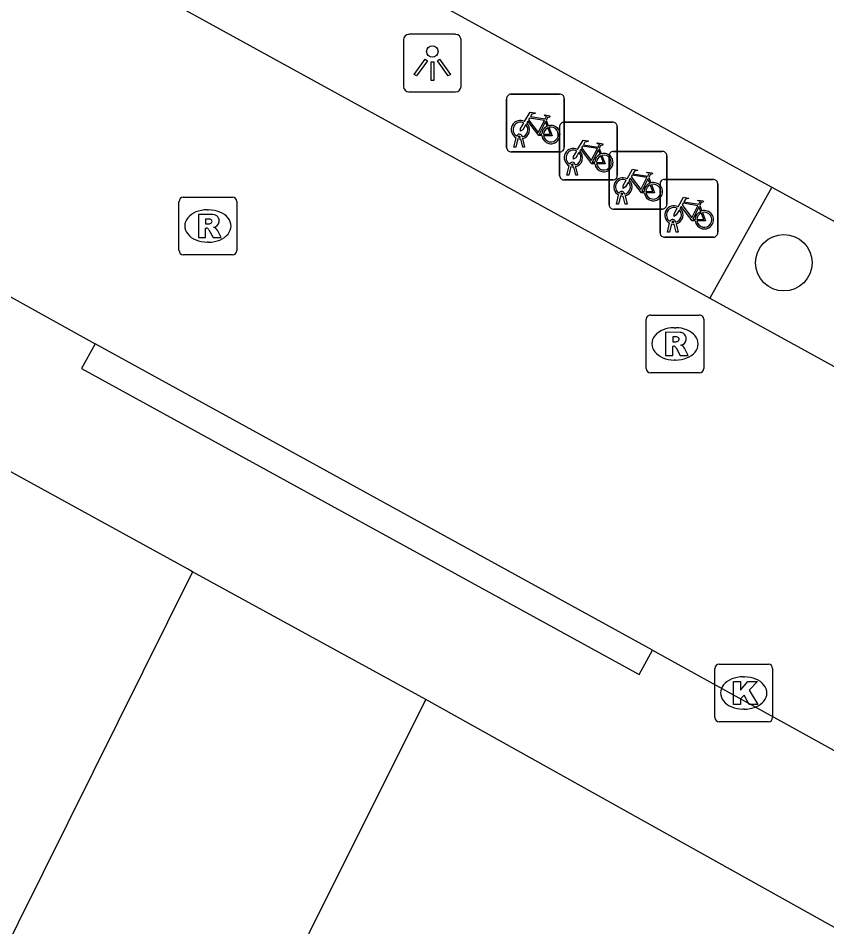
# Model space of a CAD drawing. Extents: x 161087 to 161922, y 382574 to 383873.
# Drawn here: x 161793.57 to 161807.57, y 383156.03 to 383171.77 of the extents above; entities that cross this region are included whole.
import ezdxf

# ---------------------------------------------------------------- set-up
doc = ezdxf.new("R2010")
doc.units = 0
for name, color, linetype in [('IMGEO_Berm_open', 7, 'Continuous'), ('IMGEO_Boom', 7, 'Continuous'), ('IMGEO_Fietsenrek', 7, 'Continuous'), ('IMGEO_Fietspad_gesloten', 7, 'Continuous'), ('IMGEO_Kolk', 7, 'Continuous'), ('IMGEO_Lichtpunt', 7, 'Continuous'), ('IMGEO_Rijbaan_lokaal_gesloten', 7, 'Continuous'), ('IMGEO_Rijbaan_lokaal_open', 7, 'Continuous'), ('IMGEO_Rioolput', 7, 'Continuous'), ('IMGEO_Voetpad_open', 7, 'Continuous')]:
    doc.layers.add(name, color=color, linetype=linetype)

msp = doc.modelspace()

# ---------------------------------------------------------------- linework, layer by layer
at = {"layer": 'IMGEO_Berm_open'}
msp.add_lwpolyline([(161806.62, 383168.844), (161805.548, 383166.924)], dxfattribs=at)
at = {"layer": 'IMGEO_Boom'}
msp.add_circle((161806.83, 383167.538), 0.489, dxfattribs=at)
at = {"layer": 'IMGEO_Fietsenrek'}
for p, q in [((161802.103, 383170.458), (161802.944, 383170.458)), ((161802.944, 383170.458), (161802.103, 383170.458)), ((161802.028, 383169.533), (161802.028, 383170.374)), ((161802.028, 383170.374), (161802.028, 383169.533)), ((161803.028, 383170.383), (161803.028, 383169.542)), ((161803.028, 383169.542), (161803.028, 383170.383)), ((161802.715, 383170.007), (161802.751, 383169.912)), ((161803.021, 383169.972), (161803.862, 383169.972)), ((161803.862, 383169.972), (161803.021, 383169.972)), ((161802.946, 383169.047), (161802.946, 383169.888)), ((161802.946, 383169.888), (161802.946, 383169.047)), ((161803.946, 383169.897), (161803.946, 383169.056)), ((161803.946, 383169.056), (161803.946, 383169.897)), ((161802.155, 383169.542), (161802.194, 383169.702)), ((161802.224, 383169.69), (161802.189, 383169.542)), ((161802.266, 383169.714), (161802.265, 383169.718)), ((161802.307, 383169.542), (161802.273, 383169.684)), ((161802.297, 383169.725), (161802.298, 383169.718)), ((161802.305, 383169.688), (161802.34, 383169.542)), ((161802.189, 383169.542), (161802.155, 383169.542)), ((161802.34, 383169.542), (161802.307, 383169.542)), ((161803.633, 383169.521), (161803.669, 383169.426)), ((161802.953, 383169.458), (161802.112, 383169.458)), ((161802.112, 383169.458), (161802.953, 383169.458)), ((161803.803, 383168.542), (161803.803, 383169.383)), ((161803.803, 383169.383), (161803.803, 383168.542)), ((161803.878, 383169.467), (161804.719, 383169.467)), ((161804.719, 383169.467), (161803.878, 383169.467)), ((161804.803, 383169.392), (161804.803, 383168.551)), ((161804.803, 383168.551), (161804.803, 383169.392)), ((161803.073, 383169.056), (161803.112, 383169.216)), ((161803.142, 383169.204), (161803.107, 383169.056)), ((161803.184, 383169.228), (161803.183, 383169.232)), ((161803.225, 383169.056), (161803.191, 383169.198)), ((161803.215, 383169.239), (161803.216, 383169.232)), ((161803.223, 383169.202), (161803.258, 383169.056)), ((161803.107, 383169.056), (161803.073, 383169.056)), ((161803.258, 383169.056), (161803.225, 383169.056)), ((161803.871, 383168.972), (161803.03, 383168.972)), ((161803.03, 383168.972), (161803.871, 383168.972)), ((161804.49, 383169.016), (161804.526, 383168.921)), ((161804.686, 383168.056), (161804.686, 383168.897)), ((161804.686, 383168.897), (161804.686, 383168.056)), ((161804.761, 383168.981), (161805.602, 383168.981)), ((161805.602, 383168.981), (161804.761, 383168.981)), ((161805.686, 383168.906), (161805.686, 383168.065)), ((161805.686, 383168.065), (161805.686, 383168.906)), ((161803.93, 383168.551), (161803.969, 383168.711)), ((161804.041, 383168.723), (161804.04, 383168.727)), ((161804.072, 383168.734), (161804.073, 383168.727)), ((161803.964, 383168.551), (161803.93, 383168.551)), ((161803.999, 383168.699), (161803.964, 383168.551)), ((161804.082, 383168.551), (161804.048, 383168.693)), ((161804.08, 383168.697), (161804.115, 383168.551)), ((161804.115, 383168.551), (161804.082, 383168.551)), ((161804.728, 383168.467), (161803.887, 383168.467)), ((161803.887, 383168.467), (161804.728, 383168.467)), ((161805.373, 383168.53), (161805.409, 383168.435)), ((161804.924, 383168.237), (161804.923, 383168.241)), ((161804.955, 383168.248), (161804.956, 383168.241)), ((161804.813, 383168.065), (161804.852, 383168.225)), ((161804.882, 383168.213), (161804.847, 383168.065)), ((161804.965, 383168.065), (161804.931, 383168.207)), ((161804.963, 383168.211), (161804.998, 383168.065)), ((161805.611, 383167.981), (161804.77, 383167.981)), ((161804.77, 383167.981), (161805.611, 383167.981)), ((161804.847, 383168.065), (161804.813, 383168.065)), ((161804.998, 383168.065), (161804.965, 383168.065))]:
    msp.add_line(p, q, dxfattribs=at)
for points in [[(161802.341, 383169.984), (161802.436, 383170.148), (161802.522, 383170.134), (161802.524, 383170.125), (161802.468, 383170.114), (161802.441, 383170.069), (161802.697, 383170.028)], [(161802.637, 383169.74), (161802.587, 383169.74), (161802.396, 383169.991), (161802.377, 383169.959)], [(161802.684, 383170.003), (161802.427, 383170.044), (161802.41, 383170.015), (161802.577, 383169.795), (161802.684, 383170.003)], [(161802.732, 383169.905), (161802.702, 383169.982), (161802.593, 383169.764), (161802.636, 383169.764)], [(161802.697, 383170.028), (161802.722, 383170.077), (161802.716, 383170.081), (161802.693, 383170.085), (161802.681, 383170.092), (161802.68, 383170.095), (161802.682, 383170.1), (161802.777, 383170.085), (161802.779, 383170.075), (161802.769, 383170.062), (161802.757, 383170.056), (161802.743, 383170.062), (161802.715, 383170.007)], [(161802.362, 383169.932), (161802.31, 383169.842), (161802.27, 383169.817), (161802.271, 383169.864), (161802.326, 383169.958)], [(161802.666, 383169.764), (161802.786, 383169.763), (161802.742, 383169.877)], [(161802.762, 383169.884), (161802.817, 383169.739), (161802.667, 383169.739)], [(161803.259, 383169.498), (161803.354, 383169.662), (161803.44, 383169.648), (161803.442, 383169.639), (161803.386, 383169.628), (161803.359, 383169.583), (161803.615, 383169.542)], [(161803.555, 383169.254), (161803.505, 383169.254), (161803.314, 383169.505), (161803.295, 383169.473)], [(161803.602, 383169.517), (161803.345, 383169.558), (161803.328, 383169.529), (161803.495, 383169.309), (161803.602, 383169.517)], [(161803.65, 383169.419), (161803.62, 383169.496), (161803.511, 383169.278), (161803.554, 383169.278)], [(161803.615, 383169.542), (161803.64, 383169.591), (161803.634, 383169.595), (161803.611, 383169.599), (161803.599, 383169.606), (161803.598, 383169.609), (161803.6, 383169.614), (161803.695, 383169.599), (161803.697, 383169.589), (161803.687, 383169.576), (161803.675, 383169.57), (161803.661, 383169.576), (161803.633, 383169.521)], [(161803.28, 383169.446), (161803.228, 383169.356), (161803.188, 383169.331), (161803.189, 383169.378), (161803.244, 383169.472)], [(161803.584, 383169.278), (161803.704, 383169.277), (161803.66, 383169.391)], [(161803.68, 383169.398), (161803.735, 383169.253), (161803.585, 383169.253)], [(161804.116, 383168.993), (161804.211, 383169.157), (161804.297, 383169.143), (161804.299, 383169.134), (161804.243, 383169.123), (161804.216, 383169.078), (161804.472, 383169.037)], [(161804.459, 383169.012), (161804.202, 383169.053), (161804.185, 383169.024), (161804.352, 383168.804), (161804.459, 383169.012)], [(161804.472, 383169.037), (161804.497, 383169.086), (161804.491, 383169.09), (161804.468, 383169.094), (161804.456, 383169.101), (161804.455, 383169.104), (161804.457, 383169.109), (161804.552, 383169.094), (161804.554, 383169.084), (161804.544, 383169.071), (161804.532, 383169.065), (161804.518, 383169.071), (161804.49, 383169.016)], [(161804.137, 383168.941), (161804.085, 383168.851), (161804.045, 383168.826), (161804.046, 383168.873), (161804.101, 383168.967)], [(161804.412, 383168.749), (161804.362, 383168.749), (161804.171, 383169), (161804.152, 383168.968)], [(161804.507, 383168.914), (161804.477, 383168.991), (161804.368, 383168.773), (161804.411, 383168.773)], [(161804.441, 383168.773), (161804.561, 383168.772), (161804.517, 383168.886)], [(161804.537, 383168.893), (161804.592, 383168.748), (161804.442, 383168.748)], [(161804.999, 383168.507), (161805.094, 383168.671), (161805.18, 383168.657), (161805.182, 383168.648), (161805.126, 383168.637), (161805.099, 383168.592), (161805.355, 383168.551)], [(161805.342, 383168.526), (161805.085, 383168.567), (161805.068, 383168.538), (161805.235, 383168.318), (161805.342, 383168.526)], [(161805.355, 383168.551), (161805.38, 383168.6), (161805.374, 383168.604), (161805.351, 383168.608), (161805.339, 383168.615), (161805.338, 383168.618), (161805.34, 383168.623), (161805.435, 383168.608), (161805.437, 383168.598), (161805.427, 383168.585), (161805.415, 383168.579), (161805.401, 383168.585), (161805.373, 383168.53)], [(161805.02, 383168.455), (161804.968, 383168.365), (161804.928, 383168.34), (161804.929, 383168.387), (161804.984, 383168.481)], [(161805.295, 383168.263), (161805.245, 383168.263), (161805.054, 383168.514), (161805.035, 383168.482)], [(161805.39, 383168.428), (161805.36, 383168.505), (161805.251, 383168.287), (161805.294, 383168.287)], [(161805.324, 383168.287), (161805.444, 383168.286), (161805.4, 383168.4)], [(161805.42, 383168.407), (161805.475, 383168.262), (161805.325, 383168.262)]]:
    msp.add_lwpolyline(points, dxfattribs=at)
for centre, radius, start, end in [((161802.106, 383170.38), 0.0779, 92.4484, 184.2845), ((161802.106, 383170.38), 0.0779, 92.4484, 184.2845), ((161802.95, 383170.38), 0.0779, 2.4484, 94.2845), ((161802.95, 383170.38), 0.0779, 2.4484, 94.2845), ((161802.268, 383169.843), 0.159, 62.6766, 242.1369), ((161802.268, 383169.843), 0.129, 63.3192, 238.903), ((161803.024, 383169.894), 0.0779, 92.4484, 184.2845), ((161803.024, 383169.894), 0.0779, 92.4484, 184.2845), ((161803.868, 383169.894), 0.0779, 2.4484, 94.2845), ((161803.868, 383169.894), 0.0779, 2.4484, 94.2845), ((161802.268, 383169.843), 0.129, 283.6043, 43.4302), ((161802.268, 383169.843), 0.159, 283.5766, 46.6042), ((161802.795, 383169.759), 0.159, 113.3408, 178.3217), ((161802.795, 383169.759), 0.159, 187.0065, 105.7708), ((161802.795, 383169.759), 0.129, 113.923, 177.9556), ((161802.795, 383169.759), 0.129, 188.6715, 104.5883), ((161802.248, 383169.714), 0.0499, 12.8025, 158.6934), ((161802.268, 383169.843), 0.159, 253.9967, 271.7867), ((161802.248, 383169.714), 0.0174, 12.8025, 163.4502), ((161802.268, 383169.843), 0.129, 253.415, 269.0204), ((161802.106, 383169.536), 0.0779, 182.4484, 274.2845), ((161802.106, 383169.536), 0.0779, 182.4484, 274.2845), ((161802.95, 383169.536), 0.0779, 272.4484, 4.2845), ((161802.95, 383169.536), 0.0779, 272.4484, 4.2845), ((161803.186, 383169.357), 0.159, 62.6766, 242.1369), ((161803.186, 383169.357), 0.129, 63.3192, 238.903), ((161803.186, 383169.357), 0.129, 283.6043, 43.4302), ((161803.186, 383169.357), 0.159, 283.5766, 46.6042), ((161803.713, 383169.273), 0.159, 113.3408, 178.3217), ((161803.713, 383169.273), 0.159, 187.0065, 105.7708), ((161803.713, 383169.273), 0.129, 113.923, 177.9556), ((161803.713, 383169.273), 0.129, 188.6715, 104.5883), ((161803.881, 383169.389), 0.0779, 92.4484, 184.2845), ((161803.881, 383169.389), 0.0779, 92.4484, 184.2845), ((161804.725, 383169.389), 0.0779, 2.4484, 94.2845), ((161804.725, 383169.389), 0.0779, 2.4484, 94.2845), ((161803.166, 383169.228), 0.0499, 12.8025, 158.6934), ((161803.186, 383169.357), 0.159, 253.9967, 271.7867), ((161803.166, 383169.228), 0.0174, 12.8025, 163.4502), ((161803.186, 383169.357), 0.129, 253.415, 269.0204), ((161803.024, 383169.05), 0.0779, 182.4484, 274.2845), ((161803.024, 383169.05), 0.0779, 182.4484, 274.2845), ((161803.868, 383169.05), 0.0779, 272.4484, 4.2845), ((161803.868, 383169.05), 0.0779, 272.4484, 4.2845), ((161804.043, 383168.852), 0.159, 62.6766, 242.1369), ((161804.043, 383168.852), 0.129, 63.3192, 238.903), ((161804.043, 383168.852), 0.129, 283.6043, 43.4302), ((161804.043, 383168.852), 0.159, 283.5766, 46.6042), ((161804.57, 383168.768), 0.159, 113.3408, 178.3217), ((161804.57, 383168.768), 0.159, 187.0065, 105.7708), ((161804.57, 383168.768), 0.129, 113.923, 177.9556), ((161804.57, 383168.768), 0.129, 188.6715, 104.5883), ((161804.764, 383168.903), 0.0779, 92.4484, 184.2845), ((161804.764, 383168.903), 0.0779, 92.4484, 184.2845), ((161805.608, 383168.903), 0.0779, 2.4484, 94.2845), ((161805.608, 383168.903), 0.0779, 2.4484, 94.2845), ((161804.023, 383168.723), 0.0499, 12.8025, 158.6934), ((161804.023, 383168.723), 0.0174, 12.8025, 163.4502), ((161804.043, 383168.852), 0.129, 253.415, 269.0204), ((161804.043, 383168.852), 0.159, 253.9967, 271.7867), ((161804.725, 383168.545), 0.0779, 272.4484, 4.2845), ((161804.725, 383168.545), 0.0779, 272.4484, 4.2845), ((161803.881, 383168.545), 0.0779, 182.4484, 274.2845), ((161803.881, 383168.545), 0.0779, 182.4484, 274.2845), ((161804.926, 383168.366), 0.159, 62.6766, 242.1369), ((161804.926, 383168.366), 0.129, 63.3192, 238.903), ((161804.926, 383168.366), 0.129, 283.6043, 43.4302), ((161804.926, 383168.366), 0.159, 283.5766, 46.6042), ((161805.453, 383168.282), 0.159, 113.3408, 178.3217), ((161805.453, 383168.282), 0.159, 187.0065, 105.7708), ((161805.453, 383168.282), 0.129, 113.923, 177.9556), ((161805.453, 383168.282), 0.129, 188.6715, 104.5883), ((161804.906, 383168.237), 0.0499, 12.8025, 158.6934), ((161804.906, 383168.237), 0.0174, 12.8025, 163.4502), ((161804.926, 383168.366), 0.129, 253.415, 269.0204), ((161804.926, 383168.366), 0.159, 253.9967, 271.7867), ((161804.764, 383168.059), 0.0779, 182.4484, 274.2845), ((161804.764, 383168.059), 0.0779, 182.4484, 274.2845), ((161805.608, 383168.059), 0.0779, 272.4484, 4.2845), ((161805.608, 383168.059), 0.0779, 272.4484, 4.2845)]:
    msp.add_arc(centre, radius, start, end, dxfattribs=at)
at = {"layer": 'IMGEO_Fietspad_gesloten'}
for points in [[(161792.325, 383176.719), (161806.343, 383168.996), (161806.62, 383168.844)], [(161806.62, 383168.844), (161812.756, 383165.49)]]:
    msp.add_lwpolyline(points, dxfattribs=at)
at = {"layer": 'IMGEO_Kolk'}
for p, q in [((161805.71, 383160.583), (161806.562, 383160.583)), ((161805.635, 383159.657), (161805.635, 383160.509)), ((161806.123, 383160.363), (161806.148, 383160.363)), ((161806.636, 383160.509), (161806.636, 383159.657)), ((161806.146, 383159.803), (161806.121, 383159.803)), ((161806.562, 383159.583), (161805.71, 383159.583))]:
    msp.add_line(p, q, dxfattribs=at)
for points in [[(161805.71, 383160.583), (161806.562, 383160.583)], [(161805.635, 383159.657), (161805.635, 383160.509)], [(161806.636, 383160.509), (161806.636, 383159.657)], [(161805.956, 383160.283), (161806.079, 383160.283), (161806.079, 383160.132), (161806.209, 383160.283), (161806.373, 383160.283), (161806.227, 383160.132), (161806.38, 383159.883), (161806.228, 383159.883), (161806.143, 383160.047), (161806.079, 383159.98), (161806.079, 383159.883), (161805.956, 383159.883), (161805.956, 383160.283)], [(161806.562, 383159.583), (161805.71, 383159.583)]]:
    msp.add_lwpolyline(points, dxfattribs=at)
for centre, start, end in [((161805.712, 383160.507), 91.552, 178.448), ((161805.712, 383160.507), 91.552, 178.448), ((161806.56, 383160.507), 1.552, 88.448), ((161806.56, 383160.507), 1.552, 88.448), ((161805.712, 383159.659), 181.552, 268.448), ((161805.712, 383159.659), 181.552, 268.448), ((161806.56, 383159.659), 271.552, 358.448), ((161806.56, 383159.659), 271.552, 358.448)]:
    msp.add_arc(centre, 0.0765, start, end, dxfattribs=at)
for centre, major_axis, ratio, start_param, end_param in [((161806.122, 383160.083), (-0.387, 0.002), 0.722429, 4.712389, 7.853982), ((161806.147, 383160.083), (-0.39, 0.002), 0.717154, 1.570796, 4.712389)]:
    msp.add_ellipse(centre, major_axis=major_axis, ratio=ratio, start_param=start_param, end_param=end_param, dxfattribs=at)
at = {"layer": 'IMGEO_Lichtpunt'}
for p, q in [((161800.243, 383171.4), (161800.243, 383170.593)), ((161800.243, 383171.4), (161800.243, 383170.593)), ((161801.145, 383171.495), (161800.337, 383171.495)), ((161801.145, 383171.495), (161800.337, 383171.495)), ((161801.239, 383170.593), (161801.239, 383171.4)), ((161801.239, 383170.593), (161801.239, 383171.4)), ((161800.337, 383170.499), (161801.145, 383170.499)), ((161800.337, 383170.499), (161801.145, 383170.499))]:
    msp.add_line(p, q, dxfattribs=at)
for points in [[(161800.617, 383171.064), (161800.656, 383171.036), (161800.468, 383170.774), (161800.43, 383170.801), (161800.617, 383171.064)], [(161800.719, 383171.016), (161800.766, 383171.016), (161800.766, 383170.694), (161800.719, 383170.694), (161800.719, 383171.016)], [(161800.829, 383171.036), (161800.867, 383171.063), (161801.054, 383170.801), (161801.015, 383170.773), (161800.829, 383171.036)]]:
    msp.add_lwpolyline(points, dxfattribs=at)
msp.add_circle((161800.742, 383171.198), 0.0994, dxfattribs=at)
for centre, start, end in [((161800.337, 383171.4), 90, 180), ((161800.337, 383171.4), 90, 180), ((161801.145, 383171.4), 0, 90), ((161801.145, 383171.4), 0, 90), ((161800.337, 383170.593), 180, 270), ((161800.337, 383170.593), 180, 270), ((161801.145, 383170.593), 270, 0), ((161801.145, 383170.593), 270, 360)]:
    msp.add_arc(centre, 0.0946, start, end, dxfattribs=at)
at = {"layer": 'IMGEO_Rijbaan_lokaal_gesloten'}
for points in [[(161791.248, 383174.784), (161805.548, 383166.924)], [(161791.829, 383167.834), (161794.9, 383166.131)], [(161805.548, 383166.924), (161811.496, 383163.654)], [(161804.554, 383160.825), (161794.9, 383166.131)], [(161804.554, 383160.825), (161808.812, 383158.477)]]:
    msp.add_lwpolyline(points, dxfattribs=at)
at = {"layer": 'IMGEO_Rijbaan_lokaal_open'}
for points in [[(161796.589, 383162.184), (161793.569, 383156.099)], [(161800.63, 383159.968), (161796.589, 383162.184)], [(161796.594, 383151.887), (161800.63, 383159.968)], [(161793.569, 383156.099), (161791.793, 383152.508)]]:
    msp.add_lwpolyline(points, dxfattribs=at)
at = {"layer": 'IMGEO_Rioolput'}
for p, q in [((161796.354, 383167.748), (161796.354, 383168.6)), ((161796.429, 383168.674), (161797.281, 383168.674)), ((161797.355, 383168.6), (161797.355, 383167.748)), ((161796.842, 383168.454), (161796.867, 383168.454)), ((161796.865, 383167.894), (161796.84, 383167.894)), ((161797.281, 383167.674), (161796.429, 383167.674)), ((161804.444, 383165.706), (161804.444, 383166.558)), ((161804.519, 383166.632), (161805.371, 383166.632)), ((161805.445, 383166.558), (161805.445, 383165.706)), ((161804.932, 383166.412), (161804.957, 383166.412)), ((161804.955, 383165.852), (161804.93, 383165.852)), ((161805.371, 383165.632), (161804.519, 383165.632))]:
    msp.add_line(p, q, dxfattribs=at)
for points in [[(161796.354, 383167.748), (161796.354, 383168.6)], [(161796.429, 383168.674), (161797.281, 383168.674)], [(161797.355, 383168.6), (161797.355, 383167.748)], [(161796.943, 383168.372), (161796.691, 383168.374), (161796.691, 383167.974)], [(161796.869, 383168.293), (161796.815, 383168.293), (161796.815, 383168.212)], [(161796.691, 383167.974), (161796.815, 383167.974), (161796.815, 383168.136), (161796.826, 383168.136)], [(161796.815, 383168.212), (161796.867, 383168.212)], [(161796.873, 383168.107), (161796.944, 383167.974), (161797.084, 383167.974), (161797.019, 383168.1)], [(161797.281, 383167.674), (161796.429, 383167.674)], [(161804.444, 383165.706), (161804.444, 383166.558)], [(161804.519, 383166.632), (161805.371, 383166.632)], [(161805.445, 383166.558), (161805.445, 383165.706)], [(161805.033, 383166.33), (161804.781, 383166.332), (161804.781, 383165.932)], [(161804.959, 383166.251), (161804.905, 383166.251), (161804.905, 383166.17)], [(161804.781, 383165.932), (161804.905, 383165.932), (161804.905, 383166.094), (161804.916, 383166.094)], [(161804.905, 383166.17), (161804.957, 383166.17)], [(161804.963, 383166.065), (161805.034, 383165.932), (161805.174, 383165.932), (161805.109, 383166.058)], [(161805.371, 383165.632), (161804.519, 383165.632)]]:
    msp.add_lwpolyline(points, dxfattribs=at)
for centre, radius, start, end in [((161796.431, 383168.598), 0.0765, 91.552, 178.448), ((161796.431, 383168.598), 0.0765, 91.552, 178.448), ((161797.279, 383168.598), 0.0765, 1.552, 88.448), ((161797.279, 383168.598), 0.0765, 1.552, 88.448), ((161796.875, 383168.197), 0.0964, 77.0061, 93.1865), ((161796.889, 383168.254), 0.0378, 276.6634, 79.6772), ((161796.942, 383168.262), 0.109, 350.3612, 89.416), ((161796.94, 383168.262), 0.112, 277.5842, 350.9817), ((161796.825, 383168.083), 0.0533, 26.0293, 88.6989), ((161796.851, 383168.401), 0.19, 274.7715, 282.9687), ((161796.924, 383168.047), 0.108, 29.5134, 73.7905), ((161796.431, 383167.75), 0.0765, 181.552, 268.448), ((161796.431, 383167.75), 0.0765, 181.552, 268.448), ((161797.279, 383167.75), 0.0765, 271.552, 358.448), ((161797.279, 383167.75), 0.0765, 271.552, 358.448), ((161804.521, 383166.556), 0.0765, 91.552, 178.448), ((161804.521, 383166.556), 0.0765, 91.552, 178.448), ((161805.369, 383166.556), 0.0765, 1.552, 88.448), ((161805.369, 383166.556), 0.0765, 1.552, 88.448), ((161804.965, 383166.155), 0.0964, 77.0061, 93.1865), ((161804.979, 383166.212), 0.0378, 276.6634, 79.6772), ((161805.032, 383166.22), 0.109, 350.3612, 89.416), ((161805.03, 383166.22), 0.112, 277.5842, 350.9817), ((161804.915, 383166.041), 0.0533, 26.0293, 88.6989), ((161804.941, 383166.359), 0.19, 274.7715, 282.9687), ((161805.014, 383166.005), 0.108, 29.5134, 73.7905), ((161804.521, 383165.708), 0.0765, 181.552, 268.448), ((161804.521, 383165.708), 0.0765, 181.552, 268.448), ((161805.369, 383165.708), 0.0765, 271.552, 358.448), ((161805.369, 383165.708), 0.0765, 271.552, 358.448)]:
    msp.add_arc(centre, radius, start, end, dxfattribs=at)
for centre, major_axis, ratio, start_param, end_param in [((161796.841, 383168.174), (-0.387, 0.002), 0.722429, 4.712389, 7.853982), ((161796.866, 383168.174), (-0.39, 0.002), 0.717154, 1.570796, 4.712389), ((161804.931, 383166.132), (-0.387, 0.002), 0.722429, 4.712389, 7.853982), ((161804.956, 383166.132), (-0.39, 0.002), 0.717154, 1.570796, 4.712389)]:
    msp.add_ellipse(centre, major_axis=major_axis, ratio=ratio, start_param=start_param, end_param=end_param, dxfattribs=at)
at = {"layer": 'IMGEO_Voetpad_open'}
for points in [[(161796.589, 383162.184), (161796.502, 383162.232), (161787.765, 383167.03), (161787.745, 383167.041)], [(161794.9, 383166.131), (161794.665, 383165.704), (161804.322, 383160.404), (161804.554, 383160.825)], [(161810.752, 383154.322), (161805.959, 383156.999), (161800.63, 383159.968)]]:
    msp.add_lwpolyline(points, dxfattribs=at)

doc.saveas('drawing.dxf')
